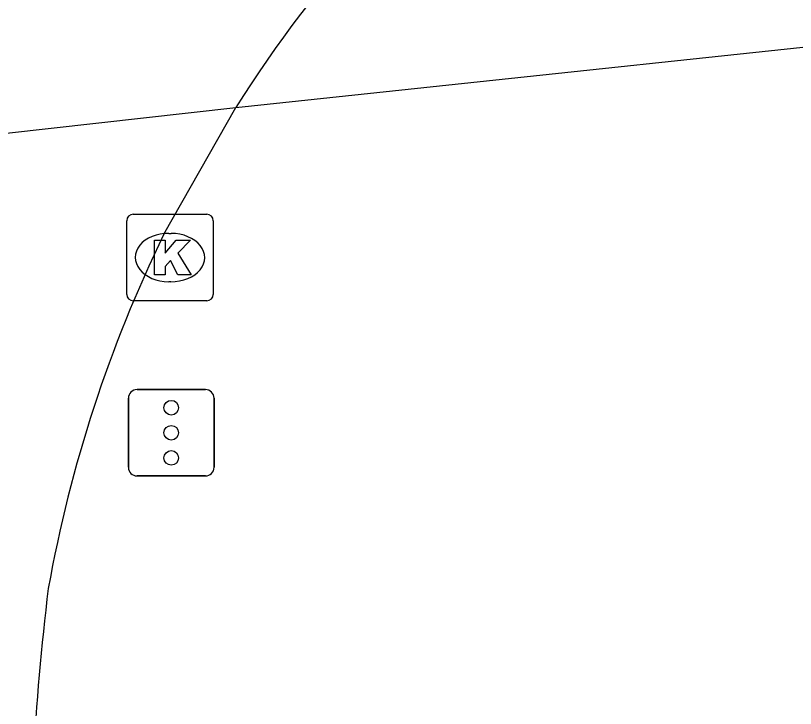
# Model space of a CAD drawing. Extents: x 161084 to 161928, y 385355 to 386522.
# Drawn here: x 161109.01 to 161118.02, y 386450.02 to 386458.03 of the extents above; entities that cross this region are included whole.
import ezdxf

# ---------------------------------------------------------------- set-up
doc = ezdxf.new("R2010")
doc.units = 0
for name, color, linetype in [('IMGEO_Fietspad_gesloten', 7, 'Continuous'), ('IMGEO_Kolk', 7, 'Continuous'), ('IMGEO_OVBaan_gesloten', 7, 'Continuous'), ('IMGEO_Verkeersregelinstallatiepaal', 7, 'Continuous')]:
    doc.layers.add(name, color=color, linetype=linetype)

msp = doc.modelspace()

# ---------------------------------------------------------------- linework, layer by layer
at = {"layer": 'IMGEO_Fietspad_gesloten'}
msp.add_lwpolyline([(161111.555, 386456.967), (161120.9, 386457.962)], dxfattribs=at)
msp.add_arc((161124.4431, 386448.8443), 15.2342, 128.04281, 147.77887, dxfattribs=at)
at = {"layer": 'IMGEO_Kolk'}
for p, q in [((161110.3679, 386455.7325), (161111.2201, 386455.7325)), ((161110.2935, 386454.8059), (161110.2935, 386455.6581)), ((161111.2945, 386455.6581), (161111.2945, 386454.8059)), ((161110.7815, 386455.5117), (161110.8065, 386455.5117)), ((161110.8035, 386454.9523), (161110.7786, 386454.9523)), ((161111.2201, 386454.7315), (161110.3679, 386454.7315))]:
    msp.add_line(p, q, dxfattribs=at)
for points in [[(161110.3679, 386455.7325), (161111.2201, 386455.7325)], [(161110.2935, 386454.8059), (161110.2935, 386455.6581)], [(161111.2945, 386455.6581), (161111.2945, 386454.8059)], [(161110.6137, 386455.432), (161110.7372, 386455.432), (161110.7372, 386455.2808), (161110.8668, 386455.432), (161111.0314, 386455.432), (161110.8853, 386455.2811), (161111.0379, 386455.032), (161110.8856, 386455.032), (161110.8013, 386455.1962), (161110.7372, 386455.1292), (161110.7372, 386455.032), (161110.6137, 386455.032), (161110.6137, 386455.432)], [(161111.2201, 386454.7315), (161110.3679, 386454.7315)]]:
    msp.add_lwpolyline(points, dxfattribs=at)
for centre, start, end in [((161110.37, 386455.656), 91.55205, 178.44795), ((161110.37, 386455.656), 91.55205, 178.44795), ((161111.218, 386455.656), 1.55205, 88.44795), ((161111.218, 386455.656), 1.55205, 88.44795), ((161110.37, 386454.808), 181.55205, 268.44795), ((161110.37, 386454.808), 181.55205, 268.44795), ((161111.218, 386454.808), 271.55205, 358.44795), ((161111.218, 386454.808), 271.55205, 358.44795)]:
    msp.add_arc(centre, 0.0765, start, end, dxfattribs=at)
for centre, major_axis, ratio, start_param, end_param in [((161110.78, 386455.232), (-0.3872, 0.002), 0.722429, 4.712389, 7.853982), ((161110.805, 386455.232), (-0.3901, 0.002), 0.717154, 1.570796, 4.712389)]:
    msp.add_ellipse(centre, major_axis=major_axis, ratio=ratio, start_param=start_param, end_param=end_param, dxfattribs=at)
at = {"layer": 'IMGEO_OVBaan_gesloten'}
for points in [[(161101.911, 386455.8894), (161111.555, 386456.967)], [(161110.723, 386455.501), (161111.555, 386456.967)]]:
    msp.add_lwpolyline(points, dxfattribs=at)
for centre, radius, start, end in [((161124.8358, 386448.634), 15.6948, 154.0532, 169.84179), ((161138.0888, 386447.8675), 28.9186, 172.97961, 180.93023)]:
    msp.add_arc(centre, radius, start, end, dxfattribs=at)
at = {"layer": 'IMGEO_Verkeersregelinstallatiepaal'}
for p, q in [((161110.4131, 386453.7035), (161111.2029, 386453.7035)), ((161111.2029, 386453.7035), (161110.4131, 386453.7035)), ((161110.3131, 386452.8045), (161110.3131, 386453.6035)), ((161110.3131, 386453.6035), (161110.3131, 386452.8045)), ((161111.3029, 386453.6035), (161111.3029, 386452.8045)), ((161111.3029, 386452.8045), (161111.3029, 386453.6035)), ((161111.2029, 386452.7045), (161110.4131, 386452.7045)), ((161110.4131, 386452.7045), (161111.2029, 386452.7045))]:
    msp.add_line(p, q, dxfattribs=at)
for centre in [(161110.808, 386453.494), (161110.808, 386453.204), (161110.808, 386452.914)]:
    msp.add_circle(centre, 0.085, dxfattribs=at)
for centre, start, end in [((161110.4131, 386453.6035), 90, 180), ((161110.4131, 386453.6035), 90, 180), ((161111.2029, 386453.6035), 0, 90), ((161111.2029, 386453.6035), 360, 90), ((161110.4131, 386452.8045), 180, 270), ((161110.4131, 386452.8045), 180, 270), ((161111.2029, 386452.8045), 270, 0), ((161111.2029, 386452.8045), 270, 0)]:
    msp.add_arc(centre, 0.1, start, end, dxfattribs=at)

doc.saveas('drawing.dxf')
